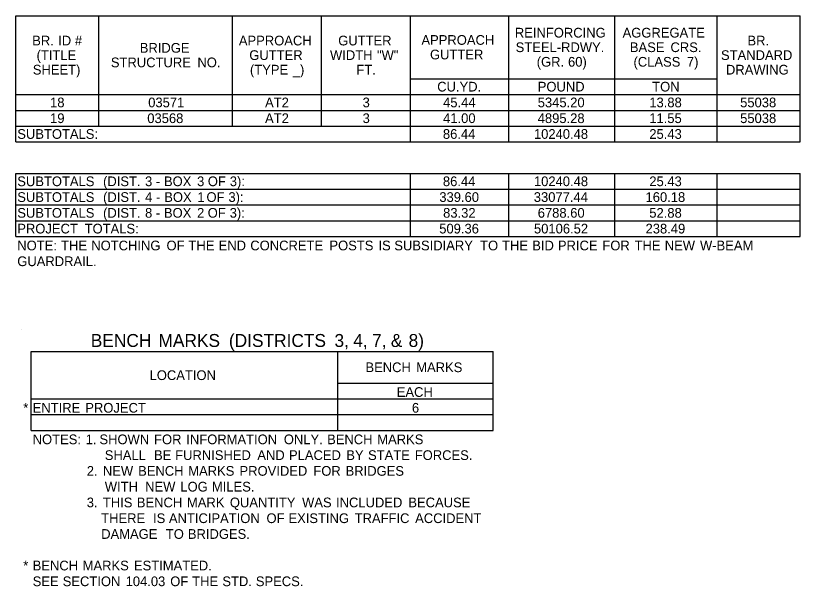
# Model space of a CAD drawing. Extents: x 540541 to 1930787, y -1948574 to 596640.
# Drawn here: x 544347.9 to 544833.1, y -1948487.2 to -1948134.4 of the extents above; entities that cross this region are included whole.
import ezdxf

# ---------------------------------------------------------------- set-up
doc = ezdxf.new("R2010")
doc.units = 0
doc.layers.add('Default', color=7, linetype='Continuous')
doc.layers.add('R_Border', color=7, linetype='Continuous')

msp = doc.modelspace()

# ---------------------------------------------------------------- linework, layer by layer
at = {"layer": 'Default'}
for p, q in [((544347.93, -1948134.44), (544833.09, -1948134.44)), ((544347.93, -1948212.44), (544347.93, -1948134.44)), ((544347.93, -1948212.44), (544347.93, -1948134.44)), ((544399.41, -1948202.69), (544399.41, -1948134.44)), ((544482.09, -1948202.69), (544482.09, -1948134.44)), ((544537.08, -1948202.69), (544537.08, -1948134.44)), ((544592.07, -1948212.44), (544592.07, -1948134.44)), ((544652.91, -1948202.69), (544652.91, -1948134.44)), ((544718.43, -1948202.69), (544718.43, -1948134.44)), ((544781.61, -1948183.19), (544781.61, -1948134.44)), ((544781.61, -1948212.44), (544781.61, -1948134.44)), ((544833.09, -1948212.44), (544833.09, -1948134.44)), ((544592.07, -1948173.44), (544781.61, -1948173.44)), ((544652.91, -1948183.19), (544652.91, -1948173.44)), ((544718.43, -1948183.19), (544718.43, -1948173.44)), ((544347.93, -1948183.19), (544833.09, -1948183.19)), ((544652.91, -1948192.94), (544652.91, -1948183.19)), ((544781.61, -1948183.19), (544833.09, -1948183.19)), ((544347.93, -1948192.94), (544718.43, -1948192.94)), ((544399.41, -1948202.69), (544399.41, -1948192.94)), ((544482.09, -1948202.69), (544482.09, -1948192.94)), ((544652.91, -1948192.94), (544718.43, -1948192.94)), ((544718.43, -1948192.94), (544833.09, -1948192.94)), ((544781.61, -1948202.69), (544781.61, -1948192.94)), ((544347.93, -1948202.69), (544482.09, -1948202.69)), ((544347.93, -1948202.69), (544399.41, -1948202.69)), ((544399.41, -1948202.69), (544833.09, -1948202.69)), ((544592.07, -1948212.44), (544592.07, -1948202.69)), ((544652.91, -1948212.44), (544652.91, -1948202.69)), ((544652.91, -1948212.44), (544652.91, -1948202.69)), ((544718.43, -1948212.44), (544718.43, -1948202.69)), ((544718.43, -1948212.44), (544718.43, -1948202.69)), ((544781.61, -1948202.69), (544833.09, -1948202.69)), ((544781.61, -1948212.44), (544781.61, -1948202.69)), ((544347.93, -1948212.44), (544833.09, -1948212.44)), ((544347.93, -1948231.94), (544833.09, -1948231.94)), ((544347.93, -1948231.94), (544833.09, -1948231.94)), ((544347.93, -1948270.94), (544347.93, -1948231.94)), ((544347.93, -1948270.94), (544347.93, -1948231.94)), ((544592.07, -1948270.94), (544592.07, -1948231.94)), ((544652.91, -1948270.94), (544652.91, -1948231.94)), ((544718.43, -1948270.94), (544718.43, -1948231.94)), ((544718.43, -1948270.94), (544718.43, -1948231.94)), ((544781.61, -1948270.94), (544781.61, -1948231.94)), ((544781.61, -1948270.94), (544781.61, -1948231.94)), ((544833.09, -1948270.94), (544833.09, -1948231.94)), ((544347.93, -1948241.69), (544833.09, -1948241.69)), ((544592.07, -1948270.94), (544592.07, -1948241.69)), ((544652.91, -1948270.94), (544652.91, -1948241.69)), ((544347.93, -1948251.44), (544833.09, -1948251.44)), ((544347.93, -1948261.19), (544833.09, -1948261.19)), ((544347.93, -1948270.94), (544833.09, -1948270.94)), ((544357.46, -1948342.03), (544643.14, -1948342.03)), ((544357.46, -1948390.78), (544357.46, -1948342.03)), ((544357.46, -1948390.78), (544357.46, -1948342.03)), ((544547.1, -1948390.78), (544547.1, -1948342.03)), ((544643.14, -1948361.53), (544643.14, -1948342.03)), ((544547.1, -1948361.53), (544643.14, -1948361.53)), ((544643.14, -1948381.03), (544643.14, -1948361.53)), ((544357.46, -1948371.28), (544643.14, -1948371.28)), ((544547.1, -1948390.78), (544547.1, -1948371.28)), ((544357.46, -1948381.03), (544643.14, -1948381.03)), ((544643.14, -1948390.78), (544643.14, -1948381.03)), ((544357.46, -1948390.78), (544643.14, -1948390.78))]:
    msp.add_line(p, q, dxfattribs=at)
at = {"layer": 'R_Border'}
msp.add_line((544351.61, -1948328.38), (544351.61, -1948328.38), dxfattribs=at)

# ---------------------------------------------------------------- texts
at = {"layer": 'Default'}
for s, height, p in [('REINFORCING', 6, (544656.58, -1948147.94)), ('AGGREGATE', 6, (544723.21, -1948147.94)), ('BR.', 6, (544358.15, -1948152.81)), (' ID', 6, (544372.01, -1948152.81)), (' #', 6, (544382.3, -1948152.81)), ('APPROACH', 6, (544485.92, -1948152.81)), ('GUTTER', 6, (544547.36, -1948152.81)), ('APPROACH', 6, (544598.82, -1948152.44)), ('BR.', 6, (544800.42, -1948152.81)), ('BRIDGE', 6, (544424.66, -1948157.31)), ('STEEL-RDWY.', 6, (544657.08, -1948156.94)), ('BASE', 6, (544727.69, -1948156.94)), (' CRS.', 6, (544750.57, -1948156.94)), ('(TITLE', 6, (544360.84, -1948161.81)), ('GUTTER', 6, (544492.37, -1948161.81)), ('WIDTH', 6, (544542.28, -1948161.81)), (' "W"', 6, (544569.1, -1948161.81)), ('GUTTER', 6, (544604.11, -1948161.44)), ('(GR.', 6, (544670.11, -1948165.94)), (' 60)', 6, (544687.23, -1948165.94)), ('(CLASS', 6, (544729.95, -1948165.94)), (' 7)', 6, (544760.75, -1948165.94)), ('STANDARD', 6, (544784.04, -1948161.81)), ('SHEET)', 6, (544358.51, -1948170.81)), ('STRUCTURE', 6, (544406.78, -1948166.31)), (' NO.', 6, (544458.07, -1948166.31)), ('(TYPE', 6, (544492.78, -1948170.81)), (' _)', 6, (544517.05, -1948170.81)), ('FT.', 6, (544558.58, -1948170.81)), ('DRAWING', 6, (544787.11, -1948170.81)), ('CU.YD.', 6, (544608.57, -1948181.31)), ('POUND', 6, (544670.74, -1948181.31)), ('TON', 6, (544741.51, -1948181.31)), ('18', 6, (544369.2, -1948191.06)), ('03571', 6, (544429.87, -1948191.06)), ('AT2', 6, (544502.12, -1948191.06)), ('3', 6, (544562.44, -1948191.06)), ('45.44', 6, (544612.21, -1948191.06)), ('5345.20', 6, (544670.73, -1948191.06)), ('13.88', 6, (544739.72, -1948191.06)), ('55038', 6, (544795.89, -1948191.06)), ('19', 6, (544369.2, -1948200.81)), ('03568', 6, (544429.29, -1948200.81)), ('AT2', 6, (544502.12, -1948200.81)), ('3', 6, (544562.44, -1948200.81)), ('41.00', 6, (544612.21, -1948200.81)), ('4895.28', 6, (544670.71, -1948200.81)), ('11.55', 6, (544739.7, -1948200.81)), ('55038', 6, (544795.89, -1948200.81)), ('SUBTOTALS:', 6, (544348.91, -1948210.56)), ('86.44', 6, (544612.1, -1948210.56)), ('10240.48', 6, (544668.38, -1948210.56)), ('25.43', 6, (544739.72, -1948210.56)), ('SUBTOTALS', 6, (544348.91, -1948239.81)), (' (DIST.', 6, (544399.73, -1948239.81)), (' 3', 6, (544425.7, -1948239.81)), (' -', 6, (544432.32, -1948239.81)), (' BOX', 6, (544437.38, -1948239.81)), (' 3', 6, (544457.87, -1948239.81)), (' OF', 6, (544464.5, -1948239.81)), (' 3):', 6, (544478.08, -1948239.81)), ('86.44', 6, (544612.1, -1948239.81)), ('10240.48', 6, (544668.38, -1948239.81)), ('25.43', 6, (544739.72, -1948239.81)), ('SUBTOTALS', 6, (544348.91, -1948249.56)), (' (DIST.', 6, (544399.73, -1948249.56)), (' 4', 6, (544425.7, -1948249.56)), (' -', 6, (544432.49, -1948249.56)), (' BOX', 6, (544437.55, -1948249.56)), (' 1', 6, (544458.04, -1948249.56)), (' OF', 6, (544463.67, -1948249.56)), (' 3):', 6, (544477.25, -1948249.56)), ('339.60', 6, (544609.88, -1948249.56)), ('33077.44', 6, (544668.29, -1948249.56)), ('160.18', 6, (544737.39, -1948249.56)), ('SUBTOTALS', 6, (544348.91, -1948259.31)), (' (DIST.', 6, (544399.73, -1948259.31)), (' 8', 6, (544425.7, -1948259.31)), (' -', 6, (544432.31, -1948259.31)), (' BOX', 6, (544437.37, -1948259.31)), (' 2', 6, (544457.86, -1948259.31)), (' OF', 6, (544464.42, -1948259.31)), (' 3):', 6, (544478.01, -1948259.31)), ('83.32', 6, (544612.22, -1948259.31)), ('6788.60', 6, (544670.73, -1948259.31)), ('52.88', 6, (544739.72, -1948259.31)), ('PROJECT', 6, (544348.91, -1948269.06)), (' TOTALS:', 6, (544388.33, -1948269.06)), ('509.36', 6, (544609.83, -1948269.06)), ('50106.52', 6, (544668.41, -1948269.06)), ('238.49', 6, (544737.4, -1948269.06)), ('NOTE:', 6, (544348.91, -1948279.49)), (' THE', 6, (544373.79, -1948279.49)), (' NOTCHING', 6, (544392.44, -1948279.49)), (' OF', 6, (544438.96, -1948279.49)), (' THE', 6, (544452.54, -1948279.49)), (' END', 6, (544471.19, -1948279.49)), (' CONCRETE', 6, (544490.77, -1948279.49)), (' POSTS', 6, (544539.7, -1948279.49)), (' IS', 6, (544570.01, -1948279.49)), (' SUBSIDIARY', 6, (544579.82, -1948279.49)), (' TO', 6, (544632.87, -1948279.49)), (' THE', 6, (544646.47, -1948279.49)), (' BID', 6, (544665.12, -1948279.49)), (' PRICE', 6, (544680.97, -1948279.49)), (' FOR', 6, (544708.48, -1948279.49)), (' THE', 6, (544728.39, -1948279.49)), (' NEW', 6, (544747.04, -1948279.49)), (' W-BEAM', 6, (544768.83, -1948279.49)), ('GUARDRAIL.', 6, (544348.91, -1948289.24)), ('BENCH', 8, (544394.37, -1948339.21)), (' MARKS', 8, (544433.26, -1948339.21)), (' (DISTRICTS', 8, (544476.8, -1948339.21)), (' 3,', 8, (544542.08, -1948339.21)), (' 4,', 8, (544553.69, -1948339.21)), (' 7,', 8, (544565.31, -1948339.21)), (' &', 8, (544576.92, -1948339.21)), (' 8)', 8, (544587.92, -1948339.21)), ('BENCH', 6, (544564.2, -1948354.78)), (' MARKS', 6, (544593.37, -1948354.78)), ('LOCATION', 6, (544430.73, -1948359.66)), ('EACH', 6, (544583.56, -1948370.08)), ('*', 6, (544352.59, -1948379.83)), ('ENTIRE', 6, (544358.44, -1948379.83)), (' PROJECT', 6, (544388.73, -1948379.83)), ('6', 6, (544592.94, -1948379.83)), ('NOTES:', 6, (544358.44, -1948399.33)), (' 1.', 6, (544388.92, -1948399.33)), (' SHOWN', 6, (544397.5, -1948399.33)), (' FOR', 6, (544431.28, -1948399.33)), (' INFORMATION', 6, (544451.19, -1948399.33)), (' ONLY.', 6, (544511.51, -1948399.33)), (' BENCH', 6, (544538.27, -1948399.33)), (' MARKS', 6, (544569.27, -1948399.33)), ('                    SHALL', 6, (544358.44, -1948409.08)), (' BE', 6, (544431.25, -1948409.08)), (' FURNISHED', 6, (544444.32, -1948409.08)), (' AND', 6, (544495.11, -1948409.08)), (' PLACED', 6, (544514.69, -1948409.08)), (' BY', 6, (544550.12, -1948409.08)), (' STATE', 6, (544563.57, -1948409.08)), (' FORCES.', 6, (544592.47, -1948409.08)), ('               2.', 6, (544358.44, -1948418.83)), (' NEW', 6, (544399.61, -1948418.83)), (' BENCH', 6, (544421.4, -1948418.83)), (' MARKS', 6, (544452.4, -1948418.83)), (' PROVIDED', 6, (544484.11, -1948418.83)), (' FOR', 6, (544529.78, -1948418.83)), (' BRIDGES', 6, (544549.69, -1948418.83)), ('                    WITH', 6, (544358.44, -1948428.58)), (' NEW', 6, (544425.73, -1948428.58)), (' LOG', 6, (544447.52, -1948428.58)), (' MILES.', 6, (544467.03, -1948428.58)), ('               3.', 6, (544358.44, -1948438.33)), (' THIS', 6, (544399.61, -1948438.33)), (' BENCH', 6, (544420.59, -1948438.33)), (' MARK', 6, (544451.6, -1948438.33)), (' QUANTITY', 6, (544478.13, -1948438.33)), (' WAS', 6, (544522.78, -1948438.33)), (' INCLUDED', 6, (544543.77, -1948438.33)), (' BECAUSE', 6, (544588.5, -1948438.33)), ('                   THERE', 6, (544358.44, -1948448.08)), (' IS', 6, (544430.63, -1948448.08)), (' ANTICIPATION', 6, (544440.44, -1948448.08)), (' OF', 6, (544500.78, -1948448.08)), (' EXISTING', 6, (544514.36, -1948448.08)), (' TRAFFIC', 6, (544555.3, -1948448.08)), (' ACCIDENT', 6, (544592.69, -1948448.08)), ('                   DAMAGE', 6, (544358.44, -1948457.83)), (' TO', 6, (544438.55, -1948457.83)), (' BRIDGES.', 6, (544452.15, -1948457.83)), ('*', 6, (544352.59, -1948477.33)), ('BENCH', 6, (544358.44, -1948477.33)), (' MARKS', 6, (544387.11, -1948477.33)), (' ESTIMATED.', 6, (544418.81, -1948477.33)), ('SEE', 6, (544358.44, -1948487.08)), (' SECTION', 6, (544374.77, -1948487.08)), (' 104.03', 6, (544413.67, -1948487.08)), (' OF', 6, (544441.25, -1948487.08)), (' THE', 6, (544454.84, -1948487.08)), (' STD.', 6, (544473.49, -1948487.08)), (' SPECS.', 6, (544494.18, -1948487.08))]:
    msp.add_text(s, height=height, dxfattribs=at).set_placement(p)

doc.saveas('drawing.dxf')
